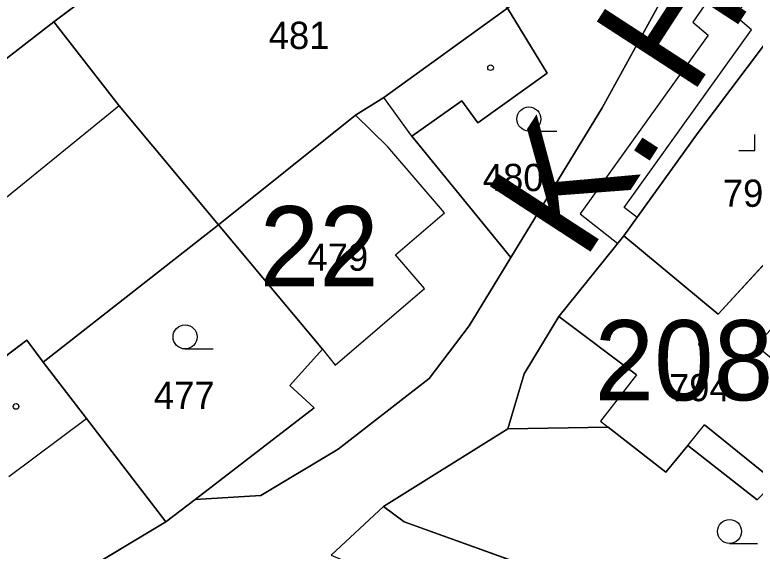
# Model space of a CAD drawing. Extents: x -689422 to -685210, y -987725 to -982160.
# Drawn here: x -687096.71 to -687050.48, y -985537 to -985503.53 of the extents above; entities that cross this region are included whole.
import ezdxf

# ---------------------------------------------------------------- set-up
doc = ezdxf.new("R2010")
doc.units = 0
for name, color, linetype in [('KN_Budovy', 7, 'Continuous'), ('KN_Budovy_cisla_domovni', 7, 'Continuous'), ('KN_Hranice_parcel', 7, 'Continuous'), ('KN_Hranice_parcel_vnitrni_kresba', 7, 'Continuous'), ('KN_Parcelni cisla', 7, 'Continuous'), ('KN_Polygon parcely', 7, 'Continuous'), ('KN_Popisy_pomistni nazvy nazvy ulic', 7, 'Continuous'), ('KN_POZEMKY_OSTATNI PLOCHA', 7, 'Continuous'), ('KN_POZEMKY_ZAHRADA', 7, 'Continuous'), ('KN_POZEMKY_ZASTAVENA PLOCHA', 7, 'Continuous'), ('KN_VYUZITI_13_zastavena plocha_zboreniste', 7, 'Continuous'), ('KN_VYUZITI_17_ostatni plocha_ostatni komunikace', 7, 'Continuous'), ('KN_Věcná břemena k části', 7, 'Continuous'), ('KN_Značky budov', 7, 'Continuous'), ('KN_Značky kultur', 7, 'Continuous')]:
    doc.layers.add(name, color=color, linetype=linetype)

msp = doc.modelspace()

# ---------------------------------------------------------------- linework, layer by layer
at = {"layer": 'KN_Budovy'}
for points in [[(-687075.43, -985509.8), (-687084, -985516.64), (-687077.49, -985524.4), (-687076.71, -985525.39), (-687071.13, -985520.61), (-687072.94, -985518.51), (-687069.88, -985515.88), (-687073.41, -985511.76)], [(-687046.23, -985527.64), (-687050.41, -985524.18), (-687046.36, -985519.63), (-687048.64, -985517.69), (-687052.79, -985522.21), (-687058.68, -985517.32), (-687062.74, -985522.35), (-687057.9, -985525.99), (-687060.14, -985528.89), (-687059.67, -985529.26), (-687056.06, -985532.08), (-687054.69, -985530.4), (-687053.65, -985529.11), (-687049.96, -985532.1)]]:
    msp.add_lwpolyline(points, close=True, dxfattribs=at)
at = {"layer": 'KN_Hranice_parcel'}
for p, q in [((-687074.81, -985489.41), (-687094.27, -985503.96)), ((-687084, -985516.64), (-687094.94, -985525.21)), ((-687065.92, -985529.36), (-687073.7, -985534.22)), ((-687065.92, -985529.36), (-687059.67, -985529.26)), ((-687085.45, -985533.77), (-687087.28, -985535.17)), ((-687073.7, -985534.22), (-687076.95, -985537.26))]:
    msp.add_line(p, q, dxfattribs=at)
for points in [[(-687056.04, -985502.06), (-687060.04, -985509.34), (-687065.74, -985518.68)], [(-687065.95, -985503.12), (-687073.66, -985508.68), (-687075.43, -985509.8), (-687084, -985516.64)], [(-687065.74, -985518.68), (-687071.92, -985511.1), (-687068.79, -985508.9), (-687067.81, -985510.27), (-687063.46, -985507.16), (-687065.95, -985503.12)], [(-687094.27, -985503.96), (-687097.16, -985506.19), (-687103.56, -985511.44), (-687104.64, -985512.33), (-687107.81, -985514.93), (-687109.2, -985516.08), (-687108.48, -985517.01), (-687111.35, -985519.14), (-687113.58, -985520.87), (-687122.71, -985527.96)], [(-687094.27, -985503.96), (-687090.19, -985509.2), (-687084, -985516.64)], [(-687058.68, -985517.32), (-687054.05, -985510.88), (-687049.96, -985505.47)], [(-687085.45, -985533.77), (-687078.01, -985528.06), (-687079.53, -985526.66), (-687077.49, -985524.4), (-687084, -985516.64)], [(-687058.68, -985517.32), (-687062.74, -985522.35), (-687064.9, -985525.93), (-687065.92, -985529.36)], [(-687048.64, -985517.69), (-687052.79, -985522.21), (-687058.68, -985517.32)], [(-687065.74, -985518.68), (-687068.34, -985522.94), (-687070.84, -985526.22), (-687076.53, -985530.64), (-687081.35, -985533.53), (-687085.45, -985533.77)], [(-687094.94, -985525.21), (-687095.96, -985523.84), (-687100.81, -985527.47), (-687104.85, -985530.45), (-687115.32, -985537.64)], [(-687094.94, -985525.21), (-687092.24, -985528.73), (-687087.28, -985535.17)], [(-687059.67, -985529.26), (-687056.06, -985532.08), (-687054.69, -985530.4)], [(-687054.69, -985530.4), (-687050.35, -985533.79), (-687048.14, -985531.54)], [(-687073.7, -985534.22), (-687072.41, -985535.16), (-687051.41, -985542.71), (-687046.54, -985546.42), (-687043.3, -985550)], [(-687087.28, -985535.17), (-687098.47, -985541.86), (-687106.07, -985547.14)]]:
    msp.add_lwpolyline(points, dxfattribs=at)
at = {"layer": 'KN_Hranice_parcel_vnitrni_kresba'}
for p, q in [((-687071.92, -985511.1), (-687073.66, -985508.68)), ((-687090.19, -985509.2), (-687110.15, -985525.39)), ((-687073.41, -985511.76), (-687075.43, -985509.8)), ((-687069.88, -985515.88), (-687073.41, -985511.76)), ((-687072.94, -985518.51), (-687069.88, -985515.88)), ((-687071.13, -985520.61), (-687072.94, -985518.51)), ((-687076.71, -985525.39), (-687071.13, -985520.61)), ((-687057.9, -985525.99), (-687062.74, -985522.35)), ((-687077.49, -985524.4), (-687076.71, -985525.39)), ((-687097.09, -985532.34), (-687092.24, -985528.73)), ((-687054.69, -985530.4), (-687053.65, -985529.11)), ((-687049.96, -985532.1), (-687053.65, -985529.11))]:
    msp.add_line(p, q, dxfattribs=at)
msp.add_lwpolyline([(-687057.9, -985525.99), (-687060.14, -985528.89), (-687059.67, -985529.26)], dxfattribs=at)
at = {"layer": 'KN_Polygon parcely'}
for points in [[(-687123.24, -985501.54), (-687135.28, -985509.66), (-687122.71, -985527.96), (-687113.58, -985520.87), (-687111.35, -985519.14), (-687108.48, -985517.01), (-687109.2, -985516.08), (-687107.81, -985514.93), (-687104.64, -985512.33), (-687103.56, -985511.44), (-687097.16, -985506.19), (-687094.27, -985503.96), (-687074.81, -985489.41), (-687070.84, -985487.03), (-687076.16, -985478.92), (-687081.29, -985483.18), (-687087.04, -985476.01), (-687092.33, -985480.3), (-687096.42, -985483.48), (-687097.94, -985484.66)], [(-687074.81, -985489.41), (-687094.27, -985503.96), (-687090.19, -985509.2), (-687084, -985516.64), (-687075.43, -985509.8), (-687073.66, -985508.68), (-687065.95, -985503.12)], [(-687062.39, -985500.76), (-687065.95, -985503.12), (-687063.46, -985507.16), (-687067.81, -985510.27), (-687068.79, -985508.9), (-687071.92, -985511.1), (-687065.74, -985518.68), (-687060.04, -985509.34), (-687056.04, -985502.06)], [(-687084, -985516.64), (-687077.49, -985524.4), (-687079.53, -985526.66), (-687078.01, -985528.06), (-687085.45, -985533.77), (-687081.35, -985533.53), (-687076.53, -985530.64), (-687070.84, -985526.22), (-687068.34, -985522.94), (-687065.74, -985518.68), (-687071.92, -985511.1), (-687068.79, -985508.9), (-687067.81, -985510.27), (-687063.46, -985507.16), (-687065.95, -985503.12), (-687073.66, -985508.68), (-687075.43, -985509.8)], [(-687111.35, -985519.14), (-687113.58, -985520.87), (-687122.71, -985527.96), (-687115.32, -985537.64), (-687104.85, -985530.45), (-687100.81, -985527.47), (-687095.96, -985523.84), (-687094.94, -985525.21), (-687084, -985516.64), (-687090.19, -985509.2), (-687094.27, -985503.96), (-687097.16, -985506.19), (-687103.56, -985511.44), (-687104.64, -985512.33), (-687107.81, -985514.93), (-687109.2, -985516.08), (-687108.48, -985517.01)], [(-687048.64, -985517.69), (-687043.55, -985513.49), (-687041.94, -985512.21), (-687045.07, -985509.06), (-687049.96, -985505.47), (-687054.05, -985510.88), (-687058.68, -985517.32), (-687052.79, -985522.21)], [(-687079.53, -985526.66), (-687077.49, -985524.4), (-687084, -985516.64), (-687094.94, -985525.21), (-687092.24, -985528.73), (-687087.28, -985535.17), (-687085.45, -985533.77), (-687078.01, -985528.06)], [(-687048.14, -985531.54), (-687046.23, -985527.64), (-687046.36, -985519.63), (-687048.64, -985517.69), (-687052.79, -985522.21), (-687058.68, -985517.32), (-687062.74, -985522.35), (-687064.9, -985525.93), (-687065.92, -985529.36), (-687059.67, -985529.26), (-687056.06, -985532.08), (-687054.69, -985530.4), (-687050.35, -985533.79)], [(-687104.85, -985530.45), (-687115.32, -985537.64), (-687106.89, -985547.71), (-687106.07, -985547.14), (-687098.47, -985541.86), (-687087.28, -985535.17), (-687092.24, -985528.73), (-687094.94, -985525.21), (-687095.96, -985523.84), (-687100.81, -985527.47)], [(-687038.59, -985547.71), (-687034.31, -985544.89), (-687037.31, -985532.78), (-687037.54, -985531.84), (-687045.72, -985536.47), (-687048.14, -985531.54), (-687050.35, -985533.79), (-687054.69, -985530.4), (-687056.06, -985532.08), (-687059.67, -985529.26), (-687065.92, -985529.36), (-687073.7, -985534.22), (-687072.41, -985535.16), (-687051.41, -985542.71), (-687046.54, -985546.42), (-687043.3, -985550)], [(-687045.59, -985560.75), (-687044.62, -985563.83), (-687042.68, -985569.98), (-687042.01, -985587.1), (-687043.79, -985613.66), (-687040.68, -985610.26), (-687040.17, -985569.3), (-687040.35, -985566.72), (-687042.41, -985555.55), (-687043.3, -985550), (-687046.54, -985546.42), (-687051.41, -985542.71), (-687072.41, -985535.16), (-687073.7, -985534.22), (-687076.95, -985537.26), (-687060.65, -985544.11), (-687048.47, -985548.44), (-687046.97, -985554.94), (-687045.09, -985554.55), (-687044.04, -985560.25)]]:
    msp.add_lwpolyline(points, close=True, dxfattribs=at)
msp.add_lwpolyline([(-687076.95, -985537.26), (-687073.7, -985534.22), (-687065.92, -985529.36), (-687064.9, -985525.93), (-687062.74, -985522.35), (-687058.68, -985517.32), (-687054.05, -985510.88), (-687049.96, -985505.47), (-687045.88, -985498.81), (-687045.37, -985497.98), (-687052.52, -985491.19), (-687053, -985496.35), (-687053.98, -985497.91), (-687054.97, -985499.91), (-687056.04, -985502.06), (-687060.04, -985509.34), (-687065.74, -985518.68), (-687068.34, -985522.94), (-687070.84, -985526.22), (-687076.53, -985530.64), (-687081.35, -985533.53), (-687085.45, -985533.77), (-687087.28, -985535.17), (-687098.47, -985541.86)], dxfattribs=at)
at = {"layer": 'KN_POZEMKY_OSTATNI PLOCHA'}
for p, q in [((-687060.04, -985509.34), (-687056.04, -985502.06)), ((-687049.96, -985505.47), (-687054.05, -985510.88)), ((-687065.74, -985518.68), (-687060.04, -985509.34)), ((-687054.05, -985510.88), (-687058.68, -985517.32)), ((-687058.68, -985517.32), (-687062.74, -985522.35)), ((-687068.34, -985522.94), (-687065.74, -985518.68)), ((-687062.74, -985522.35), (-687064.9, -985525.93)), ((-687070.84, -985526.22), (-687068.34, -985522.94)), ((-687064.9, -985525.93), (-687065.92, -985529.36)), ((-687076.53, -985530.64), (-687070.84, -985526.22)), ((-687065.92, -985529.36), (-687073.7, -985534.22)), ((-687081.35, -985533.53), (-687076.53, -985530.64)), ((-687087.28, -985535.17), (-687085.45, -985533.77)), ((-687085.45, -985533.77), (-687081.35, -985533.53)), ((-687076.95, -985537.26), (-687073.7, -985534.22)), ((-687073.7, -985534.22), (-687076.95, -985537.26)), ((-687073.7, -985534.22), (-687072.41, -985535.16)), ((-687098.47, -985541.86), (-687087.28, -985535.17)), ((-687072.41, -985535.16), (-687051.41, -985542.71))]:
    msp.add_line(p, q, dxfattribs=at)
at = {"layer": 'KN_POZEMKY_ZAHRADA'}
for p, q in [((-687094.27, -985503.96), (-687074.81, -985489.41)), ((-687056.04, -985502.06), (-687060.04, -985509.34)), ((-687065.95, -985503.12), (-687073.66, -985508.68)), ((-687063.46, -985507.16), (-687065.95, -985503.12)), ((-687090.19, -985509.2), (-687094.27, -985503.96)), ((-687067.81, -985510.27), (-687063.46, -985507.16)), ((-687073.66, -985508.68), (-687075.43, -985509.8)), ((-687084, -985516.64), (-687090.19, -985509.2)), ((-687071.92, -985511.1), (-687068.79, -985508.9)), ((-687068.79, -985508.9), (-687067.81, -985510.27)), ((-687060.04, -985509.34), (-687065.74, -985518.68)), ((-687075.43, -985509.8), (-687084, -985516.64)), ((-687065.74, -985518.68), (-687071.92, -985511.1)), ((-687094.94, -985525.21), (-687084, -985516.64)), ((-687084, -985516.64), (-687077.49, -985524.4)), ((-687077.49, -985524.4), (-687079.53, -985526.66)), ((-687092.24, -985528.73), (-687094.94, -985525.21)), ((-687079.53, -985526.66), (-687078.01, -985528.06)), ((-687078.01, -985528.06), (-687085.45, -985533.77)), ((-687087.28, -985535.17), (-687092.24, -985528.73)), ((-687073.7, -985534.22), (-687065.92, -985529.36)), ((-687065.92, -985529.36), (-687059.67, -985529.26)), ((-687059.67, -985529.26), (-687056.06, -985532.08)), ((-687056.06, -985532.08), (-687054.69, -985530.4)), ((-687054.69, -985530.4), (-687050.35, -985533.79)), ((-687085.45, -985533.77), (-687087.28, -985535.17)), ((-687072.41, -985535.16), (-687073.7, -985534.22)), ((-687051.41, -985542.71), (-687072.41, -985535.16))]:
    msp.add_line(p, q, dxfattribs=at)
at = {"layer": 'KN_POZEMKY_ZASTAVENA PLOCHA'}
for p, q in [((-687074.81, -985489.41), (-687094.27, -985503.96)), ((-687073.66, -985508.68), (-687065.95, -985503.12)), ((-687065.95, -985503.12), (-687063.46, -985507.16)), ((-687094.27, -985503.96), (-687097.16, -985506.19)), ((-687097.16, -985506.19), (-687094.27, -985503.96)), ((-687094.27, -985503.96), (-687090.19, -985509.2)), ((-687054.05, -985510.88), (-687049.96, -985505.47)), ((-687063.46, -985507.16), (-687067.81, -985510.27)), ((-687075.43, -985509.8), (-687073.66, -985508.68)), ((-687090.19, -985509.2), (-687084, -985516.64)), ((-687068.79, -985508.9), (-687071.92, -985511.1)), ((-687067.81, -985510.27), (-687068.79, -985508.9)), ((-687084, -985516.64), (-687075.43, -985509.8)), ((-687071.92, -985511.1), (-687065.74, -985518.68)), ((-687058.68, -985517.32), (-687054.05, -985510.88)), ((-687084, -985516.64), (-687094.94, -985525.21)), ((-687077.49, -985524.4), (-687084, -985516.64)), ((-687062.74, -985522.35), (-687058.68, -985517.32)), ((-687058.68, -985517.32), (-687052.79, -985522.21)), ((-687052.79, -985522.21), (-687058.68, -985517.32)), ((-687052.79, -985522.21), (-687048.64, -985517.69)), ((-687048.64, -985517.69), (-687052.79, -985522.21)), ((-687065.74, -985518.68), (-687068.34, -985522.94)), ((-687064.9, -985525.93), (-687062.74, -985522.35)), ((-687068.34, -985522.94), (-687070.84, -985526.22)), ((-687100.81, -985527.47), (-687095.96, -985523.84)), ((-687095.96, -985523.84), (-687100.81, -985527.47)), ((-687095.96, -985523.84), (-687094.94, -985525.21)), ((-687094.94, -985525.21), (-687095.96, -985523.84)), ((-687079.53, -985526.66), (-687077.49, -985524.4)), ((-687094.94, -985525.21), (-687092.24, -985528.73)), ((-687065.92, -985529.36), (-687064.9, -985525.93)), ((-687070.84, -985526.22), (-687076.53, -985530.64)), ((-687078.01, -985528.06), (-687079.53, -985526.66)), ((-687085.45, -985533.77), (-687078.01, -985528.06)), ((-687092.24, -985528.73), (-687087.28, -985535.17)), ((-687059.67, -985529.26), (-687065.92, -985529.36)), ((-687056.06, -985532.08), (-687059.67, -985529.26)), ((-687054.69, -985530.4), (-687056.06, -985532.08)), ((-687050.35, -985533.79), (-687054.69, -985530.4)), ((-687076.53, -985530.64), (-687081.35, -985533.53)), ((-687081.35, -985533.53), (-687085.45, -985533.77)), ((-687087.28, -985535.17), (-687098.47, -985541.86))]:
    msp.add_line(p, q, dxfattribs=at)
at = {"layer": 'KN_VYUZITI_13_zastavena plocha_zboreniste'}
for p, q in [((-687054.05, -985510.88), (-687049.96, -985505.47)), ((-687058.68, -985517.32), (-687054.05, -985510.88)), ((-687052.79, -985522.21), (-687058.68, -985517.32)), ((-687048.64, -985517.69), (-687052.79, -985522.21))]:
    msp.add_line(p, q, dxfattribs=at)
at = {"layer": 'KN_VYUZITI_17_ostatni plocha_ostatni komunikace'}
for p, q in [((-687060.04, -985509.34), (-687056.04, -985502.06)), ((-687049.96, -985505.47), (-687054.05, -985510.88)), ((-687065.74, -985518.68), (-687060.04, -985509.34)), ((-687054.05, -985510.88), (-687058.68, -985517.32)), ((-687058.68, -985517.32), (-687062.74, -985522.35)), ((-687068.34, -985522.94), (-687065.74, -985518.68)), ((-687062.74, -985522.35), (-687064.9, -985525.93)), ((-687070.84, -985526.22), (-687068.34, -985522.94)), ((-687064.9, -985525.93), (-687065.92, -985529.36)), ((-687076.53, -985530.64), (-687070.84, -985526.22)), ((-687065.92, -985529.36), (-687073.7, -985534.22)), ((-687081.35, -985533.53), (-687076.53, -985530.64)), ((-687087.28, -985535.17), (-687085.45, -985533.77)), ((-687085.45, -985533.77), (-687081.35, -985533.53)), ((-687076.95, -985537.26), (-687073.7, -985534.22)), ((-687073.7, -985534.22), (-687076.95, -985537.26)), ((-687073.7, -985534.22), (-687072.41, -985535.16)), ((-687098.47, -985541.86), (-687087.28, -985535.17)), ((-687072.41, -985535.16), (-687051.41, -985542.71))]:
    msp.add_line(p, q, dxfattribs=at)
at = {"layer": 'KN_Věcná břemena k části'}
msp.add_lwpolyline([(-687044.24, -985489.37), (-687048.29, -985495.21), (-687054.38, -985503.98), (-687053.41, -985504.8), (-687061.4, -985515.94), (-687059.06, -985517.79), (-687058.68, -985517.32), (-687057.86, -985516.18), (-687058.66, -985515.56), (-687050.71, -985504.46), (-687051.7, -985503.62), (-687046.82, -985496.6), (-687042.72, -985490.69), (-687035.97, -985484.46), (-687037.32, -985482.99)], close=True, dxfattribs=at)
at = {"layer": 'KN_Značky budov'}
for centre in [(-687067.007, -985506.829), (-687076.687, -985516.009), (-687053.817, -985524.079), (-687096.637, -985527.969)]:
    msp.add_circle(centre, 0.175, dxfattribs=at)
at = {"layer": 'KN_Značky kultur'}
for p, q in [((-687064.613, -985510.78), (-687062.863, -985510.78)), ((-687050.5, -985511.99), (-687050.5, -985510.99)), ((-687051.501, -985511.99), (-687050.5, -985511.99)), ((-687086.083, -985524.38), (-687084.333, -985524.38)), ((-687052.083, -985536.52), (-687050.333, -985536.52))]:
    msp.add_line(p, q, dxfattribs=at)
for centre in [(-687064.613, -985510.03), (-687086.083, -985523.63), (-687052.083, -985535.77)]:
    msp.add_circle(centre, 0.75, dxfattribs=at)

# ---------------------------------------------------------------- texts
at = {"layer": 'KN_Budovy_cisla_domovni'}
for s, p in [('22', (-687081.421, -985520.469)), ('208', (-687060.511, -985527.584))]:
    msp.add_text(s, height=5, dxfattribs=at).set_placement(p)
at = {"layer": 'KN_Parcelni cisla'}
for s, p in [('481', (-687080.86, -985505.66)), ('480', (-687067.49, -985514.53)), ('795', (-687052.5, -985515.51)), ('479', (-687078.44, -985519.5)), ('794', (-687055.86, -985527.64)), ('477', (-687088.03, -985528.12))]:
    msp.add_text(s, height=1.7, dxfattribs=at).set_placement(p)
at = {"layer": 'KN_Popisy_pomistni nazvy nazvy ulic'}
msp.add_text('K. H. Borovského', height=7.5, rotation=57, dxfattribs=at).set_placement((-687061.207, -985519.002))

doc.saveas('drawing.dxf')
